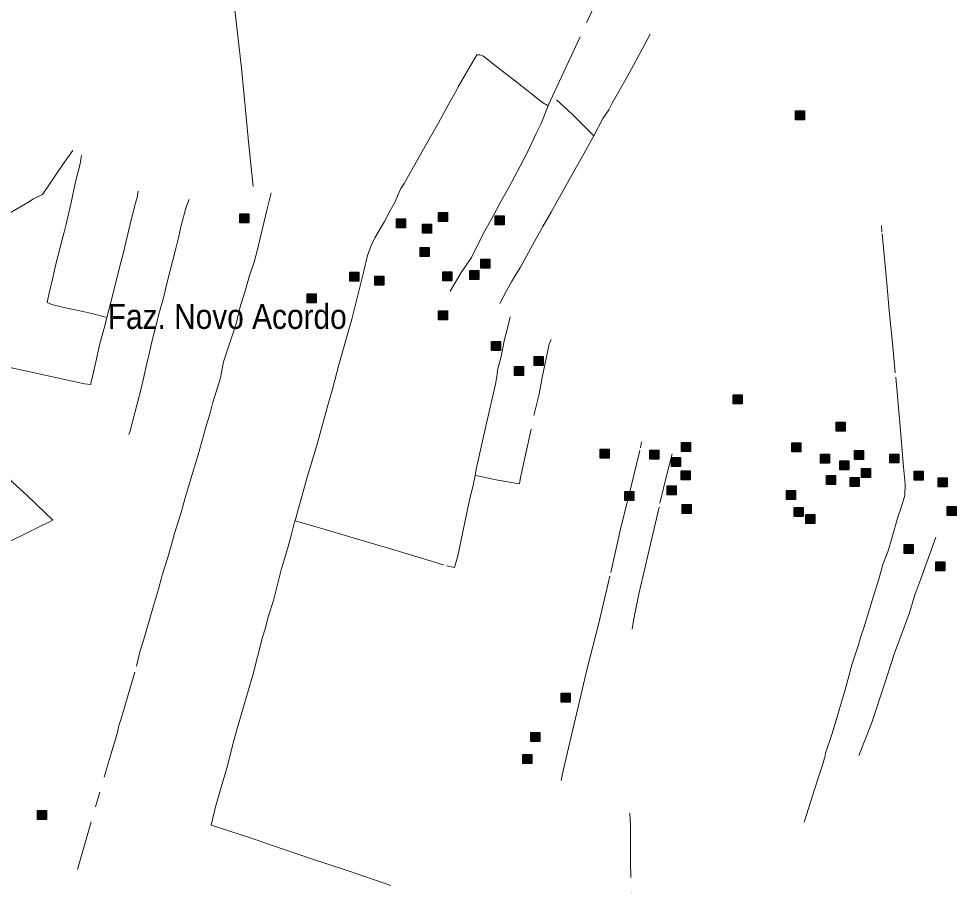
# Model space of a CAD drawing. Extents: x 393.5 to 446.9, y 8064.8 to 8120.4.
# Drawn here: x 432.91 to 438.95, y 8076.18 to 8081.77 of the extents above; entities that cross this region are included whole.
import ezdxf

# ---------------------------------------------------------------- set-up
doc = ezdxf.new("R2010")
doc.units = 0
doc.header["$LTSCALE"] = 0.064
doc.linetypes.add('DOT_DASHED', pattern=[7.7, 5, -1.2, 0.3, -1.2])
doc.layers.add('2', color=7, linetype='Continuous', lineweight=25)
doc.layers.add('22', color=7, linetype='DOT_DASHED', lineweight=13)
doc.layers.add('61', color=7, linetype='Continuous')

msp = doc.modelspace()

# ---------------------------------------------------------------- hatches: boundary and pattern name
at = {"layer": '2'}
for points in [[(437.9177, 8081.1733), (437.9757, 8081.1733), (437.9757, 8081.1153), (437.9177, 8081.1153)], [(434.3355, 8080.5077), (434.3935, 8080.5077), (434.3935, 8080.4497), (434.3355, 8080.4497)], [(435.616, 8080.5175), (435.674, 8080.5175), (435.674, 8080.4595), (435.616, 8080.4595)], [(435.3441, 8080.4756), (435.4021, 8080.4756), (435.4021, 8080.4176), (435.3441, 8080.4176)], [(435.5117, 8080.4402), (435.5697, 8080.4402), (435.5697, 8080.3822), (435.5117, 8080.3822)], [(435.98, 8080.4949), (436.038, 8080.4949), (436.038, 8080.4369), (435.98, 8080.4369)], [(435.4973, 8080.2916), (435.5553, 8080.2916), (435.5553, 8080.2336), (435.4973, 8080.2336)], [(435.8878, 8080.2159), (435.9458, 8080.2159), (435.9458, 8080.1579), (435.8878, 8080.1579)], [(435.8179, 8080.1417), (435.8759, 8080.1417), (435.8759, 8080.0837), (435.8179, 8080.0837)], [(435.044, 8080.1312), (435.102, 8080.1312), (435.102, 8080.0732), (435.044, 8080.0732)], [(435.2059, 8080.1052), (435.2639, 8080.1052), (435.2639, 8080.0472), (435.2059, 8080.0472)], [(435.644, 8080.1338), (435.702, 8080.1338), (435.702, 8080.0758), (435.644, 8080.0758)], [(434.7697, 8079.991), (434.8277, 8079.991), (434.8277, 8079.933), (434.7697, 8079.933)], [(435.6166, 8079.8818), (435.6746, 8079.8818), (435.6746, 8079.8238), (435.6166, 8079.8238)], [(435.9583, 8079.6852), (436.0163, 8079.6852), (436.0163, 8079.6272), (435.9583, 8079.6272)], [(436.2319, 8079.5877), (436.2899, 8079.5877), (436.2899, 8079.5297), (436.2319, 8079.5297)], [(436.105, 8079.524), (436.163, 8079.524), (436.163, 8079.466), (436.105, 8079.466)], [(437.5157, 8079.3406), (437.5737, 8079.3406), (437.5737, 8079.2826), (437.5157, 8079.2826)], [(438.1793, 8079.1641), (438.2373, 8079.1641), (438.2373, 8079.1061), (438.1793, 8079.1061)], [(436.658, 8078.9905), (436.716, 8078.9905), (436.716, 8078.9325), (436.658, 8078.9325)], [(437.1817, 8079.0327), (437.2397, 8079.0327), (437.2397, 8078.9747), (437.1817, 8078.9747)], [(437.8929, 8079.0314), (437.9509, 8079.0314), (437.9509, 8078.9734), (437.8929, 8078.9734)], [(436.9781, 8078.9839), (437.0361, 8078.9839), (437.0361, 8078.9259), (436.9781, 8078.9259)], [(437.1184, 8078.9353), (437.1764, 8078.9353), (437.1764, 8078.8773), (437.1184, 8078.8773)], [(438.078, 8078.9577), (438.136, 8078.9577), (438.136, 8078.8997), (438.078, 8078.8997)], [(438.2981, 8078.9815), (438.3561, 8078.9815), (438.3561, 8078.9235), (438.2981, 8078.9235)], [(438.5252, 8078.9586), (438.5832, 8078.9586), (438.5832, 8078.9006), (438.5252, 8078.9006)], [(438.2038, 8078.9135), (438.2618, 8078.9135), (438.2618, 8078.8555), (438.2038, 8078.8555)], [(438.3436, 8078.866), (438.4016, 8078.866), (438.4016, 8078.808), (438.3436, 8078.808)], [(437.1806, 8078.8505), (437.2386, 8078.8505), (437.2386, 8078.7925), (437.1806, 8078.7925)], [(438.1166, 8078.8206), (438.1746, 8078.8206), (438.1746, 8078.7626), (438.1166, 8078.7626)], [(438.2703, 8078.8063), (438.3283, 8078.8063), (438.3283, 8078.7483), (438.2703, 8078.7483)], [(438.6826, 8078.8475), (438.7406, 8078.8475), (438.7406, 8078.7895), (438.6826, 8078.7895)], [(437.09, 8078.7524), (437.148, 8078.7524), (437.148, 8078.6944), (437.09, 8078.6944)], [(438.8365, 8078.805), (438.8945, 8078.805), (438.8945, 8078.747), (438.8365, 8078.747)], [(436.8174, 8078.7177), (436.8754, 8078.7177), (436.8754, 8078.6597), (436.8174, 8078.6597)], [(437.8593, 8078.7236), (437.9173, 8078.7236), (437.9173, 8078.6656), (437.8593, 8078.6656)], [(437.1878, 8078.6332), (437.2458, 8078.6332), (437.2458, 8078.5752), (437.1878, 8078.5752)], [(437.9089, 8078.6144), (437.9669, 8078.6144), (437.9669, 8078.5564), (437.9089, 8078.5564)], [(437.984, 8078.5685), (438.042, 8078.5685), (438.042, 8078.5105), (437.984, 8078.5105)], [(438.8961, 8078.6207), (438.9541, 8078.6207), (438.9541, 8078.5627), (438.8961, 8078.5627)], [(438.618, 8078.3741), (438.676, 8078.3741), (438.676, 8078.3161), (438.618, 8078.3161)], [(438.823, 8078.2619), (438.881, 8078.2619), (438.881, 8078.2039), (438.823, 8078.2039)], [(436.4068, 8077.4147), (436.4648, 8077.4147), (436.4648, 8077.3567), (436.4068, 8077.3567)], [(436.2114, 8077.1624), (436.2694, 8077.1624), (436.2694, 8077.1044), (436.2114, 8077.1044)], [(436.1584, 8077.0195), (436.2164, 8077.0195), (436.2164, 8076.9615), (436.1584, 8076.9615)], [(433.0303, 8076.6598), (433.0883, 8076.6598), (433.0883, 8076.6018), (433.0303, 8076.6018)]]:
    msp.add_hatch(color=256, dxfattribs=at).paths.add_polyline_path(points)

# ---------------------------------------------------------------- linework, layer by layer
for points in [[(437.9177, 8081.1733), (437.9757, 8081.1733), (437.9757, 8081.1153), (437.9177, 8081.1153)], [(434.3355, 8080.5077), (434.3935, 8080.5077), (434.3935, 8080.4497), (434.3355, 8080.4497)], [(435.616, 8080.5175), (435.674, 8080.5175), (435.674, 8080.4595), (435.616, 8080.4595)], [(435.3441, 8080.4756), (435.4021, 8080.4756), (435.4021, 8080.4176), (435.3441, 8080.4176)], [(435.5117, 8080.4402), (435.5697, 8080.4402), (435.5697, 8080.3822), (435.5117, 8080.3822)], [(435.98, 8080.4949), (436.038, 8080.4949), (436.038, 8080.4369), (435.98, 8080.4369)], [(435.4973, 8080.2916), (435.5553, 8080.2916), (435.5553, 8080.2336), (435.4973, 8080.2336)], [(435.8878, 8080.2159), (435.9458, 8080.2159), (435.9458, 8080.1579), (435.8878, 8080.1579)], [(435.8179, 8080.1417), (435.8759, 8080.1417), (435.8759, 8080.0837), (435.8179, 8080.0837)], [(435.044, 8080.1312), (435.102, 8080.1312), (435.102, 8080.0732), (435.044, 8080.0732)], [(435.2059, 8080.1052), (435.2639, 8080.1052), (435.2639, 8080.0472), (435.2059, 8080.0472)], [(435.644, 8080.1338), (435.702, 8080.1338), (435.702, 8080.0758), (435.644, 8080.0758)], [(434.7697, 8079.991), (434.8277, 8079.991), (434.8277, 8079.933), (434.7697, 8079.933)], [(435.6166, 8079.8818), (435.6746, 8079.8818), (435.6746, 8079.8238), (435.6166, 8079.8238)], [(435.9583, 8079.6852), (436.0163, 8079.6852), (436.0163, 8079.6272), (435.9583, 8079.6272)], [(436.2319, 8079.5877), (436.2899, 8079.5877), (436.2899, 8079.5297), (436.2319, 8079.5297)], [(436.105, 8079.524), (436.163, 8079.524), (436.163, 8079.466), (436.105, 8079.466)], [(437.5157, 8079.3406), (437.5737, 8079.3406), (437.5737, 8079.2826), (437.5157, 8079.2826)], [(438.1793, 8079.1641), (438.2373, 8079.1641), (438.2373, 8079.1061), (438.1793, 8079.1061)], [(436.658, 8078.9905), (436.716, 8078.9905), (436.716, 8078.9325), (436.658, 8078.9325)], [(437.1817, 8079.0327), (437.2397, 8079.0327), (437.2397, 8078.9747), (437.1817, 8078.9747)], [(437.8929, 8079.0314), (437.9509, 8079.0314), (437.9509, 8078.9734), (437.8929, 8078.9734)], [(436.9781, 8078.9839), (437.0361, 8078.9839), (437.0361, 8078.9259), (436.9781, 8078.9259)], [(437.1184, 8078.9353), (437.1764, 8078.9353), (437.1764, 8078.8773), (437.1184, 8078.8773)], [(438.078, 8078.9577), (438.136, 8078.9577), (438.136, 8078.8997), (438.078, 8078.8997)], [(438.2981, 8078.9815), (438.3561, 8078.9815), (438.3561, 8078.9235), (438.2981, 8078.9235)], [(438.5252, 8078.9586), (438.5832, 8078.9586), (438.5832, 8078.9006), (438.5252, 8078.9006)], [(438.2038, 8078.9135), (438.2618, 8078.9135), (438.2618, 8078.8555), (438.2038, 8078.8555)], [(438.3436, 8078.866), (438.4016, 8078.866), (438.4016, 8078.808), (438.3436, 8078.808)], [(437.1806, 8078.8505), (437.2386, 8078.8505), (437.2386, 8078.7925), (437.1806, 8078.7925)], [(438.1166, 8078.8206), (438.1746, 8078.8206), (438.1746, 8078.7626), (438.1166, 8078.7626)], [(438.2703, 8078.8063), (438.3283, 8078.8063), (438.3283, 8078.7483), (438.2703, 8078.7483)], [(438.6826, 8078.8475), (438.7406, 8078.8475), (438.7406, 8078.7895), (438.6826, 8078.7895)], [(437.09, 8078.7524), (437.148, 8078.7524), (437.148, 8078.6944), (437.09, 8078.6944)], [(438.8365, 8078.805), (438.8945, 8078.805), (438.8945, 8078.747), (438.8365, 8078.747)], [(436.8174, 8078.7177), (436.8754, 8078.7177), (436.8754, 8078.6597), (436.8174, 8078.6597)], [(437.8593, 8078.7236), (437.9173, 8078.7236), (437.9173, 8078.6656), (437.8593, 8078.6656)], [(437.1878, 8078.6332), (437.2458, 8078.6332), (437.2458, 8078.5752), (437.1878, 8078.5752)], [(437.9089, 8078.6144), (437.9669, 8078.6144), (437.9669, 8078.5564), (437.9089, 8078.5564)], [(437.984, 8078.5685), (438.042, 8078.5685), (438.042, 8078.5105), (437.984, 8078.5105)], [(438.8961, 8078.6207), (438.9541, 8078.6207), (438.9541, 8078.5627), (438.8961, 8078.5627)], [(438.618, 8078.3741), (438.676, 8078.3741), (438.676, 8078.3161), (438.618, 8078.3161)], [(438.823, 8078.2619), (438.881, 8078.2619), (438.881, 8078.2039), (438.823, 8078.2039)], [(436.4068, 8077.4147), (436.4648, 8077.4147), (436.4648, 8077.3567), (436.4068, 8077.3567)], [(436.2114, 8077.1624), (436.2694, 8077.1624), (436.2694, 8077.1044), (436.2114, 8077.1044)], [(436.1584, 8077.0195), (436.2164, 8077.0195), (436.2164, 8076.9615), (436.1584, 8076.9615)], [(433.0303, 8076.6598), (433.0883, 8076.6598), (433.0883, 8076.6018), (433.0303, 8076.6018)]]:
    msp.add_lwpolyline(points, close=True, dxfattribs=at)
at = {"layer": '22'}
for q in [(435.8589, 8078.8601), (435.8545, 8078.8191)]:
    msp.add_line((435.8514, 8078.8196), q, dxfattribs=at)
for points in [[(436.3228, 8081.2058), (436.3941, 8081.3595), (436.7052, 8082.0338), (436.7615, 8082.1593), (436.7964, 8082.2302), (436.8424, 8082.3112), (436.8889, 8082.3981), (436.9453, 8082.5011), (436.9934, 8082.5912), (437.0265, 8082.6523), (437.063, 8082.7167), (437.094, 8082.7688), (437.1454, 8082.867), (437.215, 8082.9958), (437.2631, 8083.0778), (437.2877, 8083.1269)], [(434.4196, 8080.6837), (434.4043, 8080.848), (434.3911, 8080.9728), (434.3763, 8081.1344), (434.3458, 8081.4472), (434.3137, 8081.7296), (434.287, 8081.9629), (434.2867, 8081.9654), (434.2865, 8081.9672)], [(436.7135, 8081.1795), (436.7364, 8081.2215), (436.8319, 8081.3926), (436.9418, 8081.5939), (436.9812, 8081.6664)], [(435.3562, 8080.6325), (435.3723, 8080.6708), (435.3937, 8080.7027), (435.5374, 8080.9593), (435.6153, 8081.094), (435.6819, 8081.2176), (435.7256, 8081.2932), (435.7434, 8081.3273), (435.8622, 8081.5326), (435.8812, 8081.5344), (435.9059, 8081.5252), (435.961, 8081.4809), (436.1112, 8081.3629), (436.2861, 8081.2264), (436.3219, 8081.204)], [(436.3763, 8081.244), (436.4751, 8081.1531), (436.6144, 8081.0142), (436.6175, 8081.0111)], [(435.6904, 8080.0096), (435.7608, 8080.1295), (435.8273, 8080.2273), (435.9044, 8080.3794), (435.9709, 8080.4975), (436.0166, 8080.5879), (436.0698, 8080.6783), (436.143, 8080.8157), (436.1944, 8080.9135), (436.2438, 8081.0223), (436.277, 8081.0897), (436.3219, 8081.204)], [(436.322, 8081.204), (436.3225, 8081.2051), (436.3228, 8081.2058)], [(436.6175, 8081.0111), (436.6761, 8081.1232), (436.7135, 8081.1795)], [(436.2893, 8080.4272), (436.3415, 8080.5193), (436.4578, 8080.7271), (436.5519, 8080.8952), (436.6009, 8080.9812), (436.6175, 8081.0111)], [(433.0631, 8080.6323), (433.1983, 8080.8325), (433.2568, 8080.9163)], [(433.3135, 8080.8833), (433.3051, 8080.8295), (433.2754, 8080.7143), (433.2474, 8080.5815), (433.2144, 8080.4423), (433.202, 8080.3887), (433.1805, 8080.3103), (433.1723, 8080.2735), (433.1483, 8080.1831), (433.1269, 8080.0871), (433.1021, 8079.9879), (433.0923, 8079.9351), (433.1219, 8079.9239), (433.1912, 8079.9063), (433.3231, 8079.8775), (433.3808, 8079.8647), (433.4764, 8079.8391)], [(433.0631, 8080.6323), (433.0037, 8080.6044), (432.9669, 8080.5809), (432.7391, 8080.4492), (432.5747, 8080.3559), (432.5036, 8080.3153), (432.4911, 8080.3072), (432.4681, 8080.2985), (432.4664, 8080.2979)], [(433.2883, 8076.2779), (433.4959, 8076.9985), (433.5454, 8077.1617), (433.5553, 8077.2065), (433.5662, 8077.244), (433.6688, 8077.5894), (433.6886, 8077.6822), (433.7114, 8077.7499), (433.7775, 8077.9787), (433.8104, 8078.0859), (433.8302, 8078.1595), (433.8337, 8078.1763), (433.8679, 8078.2845), (433.8877, 8078.3517), (433.914, 8078.4461), (433.9569, 8078.5821), (433.9717, 8078.6381), (433.9915, 8078.7053), (434.0419, 8078.8757), (434.065, 8078.9525), (434.0864, 8079.0309), (434.1153, 8079.1325), (434.14, 8079.2157), (434.1581, 8079.2845), (434.21, 8079.4501), (434.2298, 8079.5525), (434.2786, 8079.7021), (434.3107, 8079.7989), (434.3387, 8079.9173), (434.3667, 8080.0021), (434.3964, 8080.1093), (434.4244, 8080.1893), (434.4434, 8080.2605), (434.5103, 8080.5397), (434.5367, 8080.6437)], [(433.4764, 8079.8391), (433.4765, 8079.8394), (433.5139, 8079.9795), (433.5386, 8080.0835), (433.5667, 8080.1939), (433.5849, 8080.2579), (433.6079, 8080.3587), (433.636, 8080.4787), (433.6607, 8080.5763), (433.6723, 8080.6131), (433.6788, 8080.6531)], [(434.6917, 8078.5265), (434.702, 8078.568), (434.7685, 8078.8092), (434.8332, 8079.0213), (434.9016, 8079.274), (434.932, 8079.3773), (434.9737, 8079.5348), (435.0573, 8079.8281), (435.1348, 8080.1407), (435.1587, 8080.2389), (435.1826, 8080.3103), (435.1937, 8080.3299), (435.2048, 8080.3524), (435.2673, 8080.4585), (435.3041, 8080.5299), (435.3372, 8080.5888), (435.3562, 8080.6325)], [(433.6976, 8079.3803), (433.7135, 8079.4446), (433.7333, 8079.5342), (433.7498, 8079.6046), (433.768, 8079.6814), (433.7877, 8079.7662), (433.8166, 8079.8758), (433.8413, 8079.9654), (433.8677, 8080.0758), (433.9196, 8080.2766), (433.9361, 8080.3438), (433.9567, 8080.4326), (433.9831, 8080.5366), (433.9937, 8080.5646), (434.0085, 8080.6014)], [(436.0109, 8079.93), (436.0536, 8080.0113), (436.0869, 8080.0696), (436.1137, 8080.1172), (436.1438, 8080.1632), (436.2355, 8080.329), (436.2893, 8080.4272)], [(438.1119, 8077.0278), (438.1551, 8077.1624), (438.2348, 8077.4309), (438.2836, 8077.6041), (438.319, 8077.7152), (438.3409, 8077.787), (438.3577, 8077.8377), (438.4214, 8078.0409), (438.4534, 8078.1454), (438.4837, 8078.2532), (438.5121, 8078.3273), (438.5407, 8078.422), (438.5778, 8078.551), (438.598, 8078.6131), (438.6215, 8078.69), (438.6249, 8078.7652), (438.6148, 8078.8746), (438.5921, 8079.1352), (438.5611, 8079.4816), (438.5425, 8079.6744), (438.5224, 8079.8842), (438.5072, 8080.0606), (438.4753, 8080.3895), (438.4719, 8080.4336)], [(433.3795, 8079.4393), (433.4061, 8079.5541), (433.4299, 8079.6611), (433.4603, 8079.7714), (433.4707, 8079.8118), (433.4764, 8079.8391)], [(435.8589, 8078.8601), (435.9212, 8079.1376), (435.9823, 8079.4094), (435.9941, 8079.4707), (435.9965, 8079.4989), (436.0205, 8079.5872), (436.0389, 8079.6881), (436.06, 8079.7699), (436.0771, 8079.8427)], [(435.8545, 8078.8191), (435.8774, 8078.8154), (435.9985, 8078.7898), (436.1381, 8078.7669), (436.1447, 8078.8065), (436.2311, 8079.2076), (436.2641, 8079.3456), (436.2772, 8079.4146), (436.2849, 8079.4519), (436.3298, 8079.667), (436.3416, 8079.6963)], [(432.7128, 8079.5432), (432.7918, 8079.5288), (433.0025, 8079.4847), (433.0889, 8079.4645), (433.3319, 8079.4102), (433.3731, 8079.407), (433.3764, 8079.4278), (433.3795, 8079.4393)], [(433.6185, 8079.0843), (433.6267, 8079.1083), (433.6432, 8079.1659), (433.6976, 8079.3803)], [(432.7649, 8078.3531), (433.0226, 8078.4805), (433.1288, 8078.5321), (432.9658, 8078.6885), (432.8687, 8078.7774), (432.8472, 8078.8007), (432.7912, 8078.9419), (432.748, 8079.0518), (432.7316, 8079.1009), (432.7164, 8079.1272)], [(436.4061, 8076.8514), (436.4139, 8076.8858), (436.4462, 8077.0255), (436.5182, 8077.3363), (436.5773, 8077.5828), (436.6473, 8077.8592), (436.7263, 8078.195), (436.7909, 8078.4847), (436.8377, 8078.6709), (436.9173, 8078.9982), (436.925, 8079.0374)], [(436.8638, 8077.8286), (436.8726, 8077.8851), (436.905, 8078.0458), (436.9661, 8078.3043), (437.0435, 8078.6404), (437.0884, 8078.8257), (437.1215, 8078.9589)], [(434.6917, 8078.5265), (434.8855, 8078.4724), (435.029, 8078.4277), (435.1028, 8078.406), (435.3418, 8078.3359), (435.6671, 8078.2376), (435.7184, 8078.2273), (435.7395, 8078.3027), (435.7481, 8078.3432), (435.7957, 8078.5701), (435.8181, 8078.671), (435.8365, 8078.7464), (435.8514, 8078.8196), (435.8515, 8078.8201)], [(435.3091, 8076.1745), (435.2156, 8076.2077), (435.0138, 8076.276), (434.7899, 8076.3501), (434.653, 8076.3973), (434.5186, 8076.4408), (434.3961, 8076.4843), (434.1486, 8076.5643), (434.1775, 8076.6818), (434.2131, 8076.8096), (434.2515, 8076.9327), (434.2924, 8077.0937), (434.3174, 8077.1883), (434.391, 8077.4368), (434.4191, 8077.5322), (434.481, 8077.7775), (434.4968, 8077.8299), (434.5203, 8077.9142), (434.5506, 8078.0138), (434.6026, 8078.2189), (434.6257, 8078.2885), (434.6454, 8078.3626), (434.6625, 8078.424), (434.6899, 8078.527), (434.6917, 8078.5265)], [(438.8224, 8078.423), (438.7251, 8078.1532), (438.6865, 8078.0493), (438.6534, 8077.9343), (438.5561, 8077.6732), (438.4936, 8077.4807), (438.4067, 8077.2211), (438.3266, 8077.0142)], [(437.9743, 8076.583), (438.0568, 8076.8479), (438.0855, 8076.9329), (438.1073, 8077.0031), (438.1119, 8077.0278)], [(436.8631, 8075.4892), (436.8618, 8075.6067), (436.8564, 8076.2406), (436.8543, 8076.3126), (436.8533, 8076.5596), (436.8501, 8076.6423)]]:
    msp.add_lwpolyline(points, dxfattribs=at)

# ---------------------------------------------------------------- texts
at = {"layer": '61', "width": 0.9}
msp.add_text('Faz. Novo Acordo', height=0.16, dxfattribs=at).set_placement((433.4826, 8079.7657))

doc.saveas('drawing.dxf')
